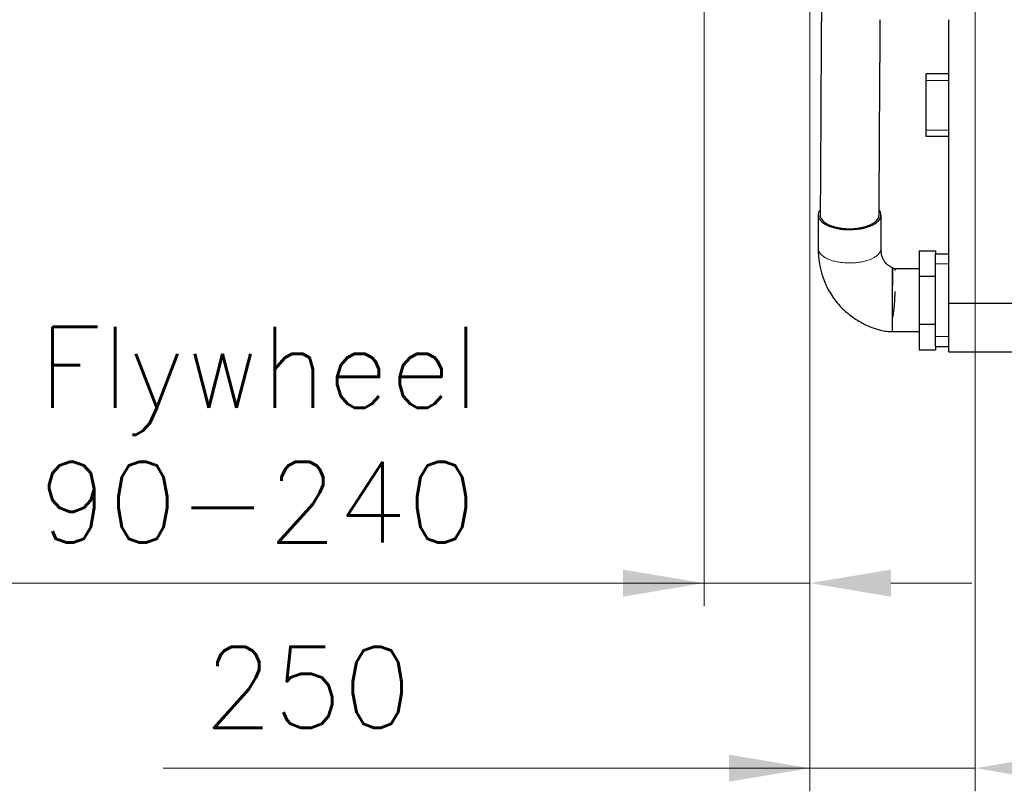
# Model space of a CAD drawing. Header units: inches. Extents: x 0 to 20790, y -12 to 14700.
# Tile 302 of 359: x 12589 to 14078, y 7972 to 9139. Entities that reach past the tile are written whole.
import ezdxf

# ---------------------------------------------------------------- set-up
doc = ezdxf.new("R2010")
doc.units = ezdxf.units.IN
doc.layers.add('1', color=7, linetype='Continuous', true_color=0xffffff)
doc.layers.add('254', color=7, linetype='Continuous', true_color=0xffffff)
doc.styles.add('latin_extended', font='simplex.shx')
doc.dimstyles.get("Standard").update_dxf_attribs({"dimtxt": 0.18, "dimasz": 0.18, "dimexe": 0.18, "dimexo": 0.0625, "dimgap": 0.09, "dimtad": 0, "dimtih": 1, "dimtoh": 1, "dimdec": 4, "dimzin": 0, "dimdsep": 46, "dimtxsty": 'Standard', "dimcen": 0.09, "dimadec": 0, "dimazin": 0, "dimtfac": 1, "dimtdec": 4, "dimtofl": 0, "dimtmove": 0, "dimatfit": 3, "dimfxl": 1, "dimtolj": 1, "dimtzin": 0, "dimarcsym": 0})

# ---------------------------------------------------------------- blocks, each defined once
blk = doc.blocks.new('_U0')
at = {"layer": '254', "color": 3, "linetype": 'Continuous', "lineweight": 13, "transparency": 16777216}
for p, q in [((13783.7, 9755), (13783.7, 7972)), ((14033.7, 9505), (14033.7, 7972)), ((13783.7, 8007), (12805.7, 8007)), ((13661.2, 8007), (13538.7, 8007)), ((14033.7, 8007), (13783.7, 8007)), ((14156.2, 8007), (14278.7, 8007))]:
    blk.add_line(p, q, dxfattribs=at)
at = {"layer": '254', "color": 3, "transparency": 16777216}
for points in [[(13661.2, 7986.5), (13661.2, 8027.4), (13783.7, 8007)], [(14156.2, 8027.4), (14156.2, 7986.5), (14033.7, 8007)]]:
    blk.add_solid(points, dxfattribs=at)
at = {"layer": 'Defpoints', "color": 0, "transparency": 16777216}
for p in [(13783.7, 9790), (14033.7, 9540), (13783.7, 8007)]:
    blk.add_point(p, dxfattribs=at)
at = {"layer": '254', "color": 2, "lineweight": 13, "transparency": 16777216, "insert": (12867, 8190.7), "char_height": 122.5, "attachment_point": 1, "style": 'latin_extended'}
blk.add_mtext('\\A1;250', dxfattribs=at)
blk = doc.blocks.new('_U3')
at = {"layer": '254', "color": 3, "linetype": 'Continuous', "lineweight": 13, "transparency": 16777216}
for p, q in [((14033.7, 9505), (14033.7, 7972)), ((19173.7, 9505), (19173.7, 7972)), ((19051.2, 8007), (14156.2, 8007))]:
    blk.add_line(p, q, dxfattribs=at)
at = {"layer": '254', "color": 3, "transparency": 16777216}
for points in [[(14156.2, 8027.4), (14156.2, 7986.5), (14033.7, 8007)], [(19051.2, 7986.5), (19051.2, 8027.4), (19173.7, 8007)]]:
    blk.add_solid(points, dxfattribs=at)
at = {"layer": 'Defpoints', "color": 0, "transparency": 16777216}
for p in [(14033.7, 9540), (19173.7, 9540), (14033.7, 8007)]:
    blk.add_point(p, dxfattribs=at)
at = {"layer": '254', "color": 2, "lineweight": 13, "transparency": 16777216, "insert": (16399.6, 8190.7), "char_height": 122.5, "attachment_point": 1, "style": 'latin_extended'}
blk.add_mtext('\\A1;5140', dxfattribs=at)
blk = doc.blocks.new('_U9')
at = {"layer": '254', "color": 3, "linetype": 'Continuous', "lineweight": 13, "transparency": 16777216}
for p, q in [((13783.7, 10241.6), (13783.7, 8252)), ((13623.7, 9755), (13623.7, 8252)), ((13623.7, 8287), (12556.2, 8287)), ((13501.2, 8287), (13378.7, 8287)), ((13783.7, 8287), (13623.7, 8287)), ((13906.2, 8287), (14028.7, 8287))]:
    blk.add_line(p, q, dxfattribs=at)
at = {"layer": '254', "color": 3, "transparency": 16777216}
for points in [[(13501.2, 8266.5), (13501.2, 8307.4), (13623.7, 8287)], [(13906.2, 8307.4), (13906.2, 8266.5), (13783.7, 8287)]]:
    blk.add_solid(points, dxfattribs=at)
at = {"layer": 'Defpoints', "color": 0, "transparency": 16777216}
for p in [(13783.7, 10276.6), (13623.7, 9790), (13623.7, 8287)]:
    blk.add_point(p, dxfattribs=at)
at = {"layer": '254', "color": 2, "lineweight": 13, "transparency": 16777216, "insert": (12617.5, 8674.9), "char_height": 122.5, "attachment_point": 1, "style": 'latin_extended'}
blk.add_mtext('\\A1;\\C2;Flywheel\\P\\C2;90-240', dxfattribs=at)

msp = doc.modelspace()

# ---------------------------------------------------------------- linework, layer by layer
at = {"layer": '1', "color": 2, "linetype": 'Continuous', "lineweight": 25}
for p, q in [((13993.74, 8710.39), (13993.74, 9139.456)), ((13959.74, 9047.458), (13959.74, 9057.458)), ((13993.74, 9057.458), (13959.74, 9057.458)), ((13959.74, 8972.458), (13959.74, 9047.458)), ((13959.74, 8962.458), (13959.74, 8972.458)), ((13993.74, 8962.458), (13959.74, 8962.458)), ((13948.74, 8789.958), (13973.74, 8789.958)), ((13948.74, 8789.958), (13948.74, 8751.222)), ((13973.74, 8789.958), (13973.74, 8784.958)), ((13973.74, 8784.958), (13993.74, 8784.958)), ((13973.74, 8769.958), (13973.74, 8784.958)), ((13973.74, 8659.958), (13973.74, 8769.958)), ((13948.74, 8751.222), (13948.74, 8678.692)), ((13948.74, 8751.222), (13973.74, 8751.222)), ((13993.74, 8636.958), (13993.74, 8710.39)), ((13993.74, 8710.39), (19173.74, 8710.39)), ((13948.74, 8678.692), (13948.74, 8639.958)), ((13948.74, 8678.692), (13973.74, 8678.692)), ((13973.74, 8644.958), (13973.74, 8659.958)), ((13948.74, 8639.958), (13973.74, 8639.958)), ((13973.74, 8644.958), (13973.74, 8639.958)), ((13973.74, 8644.958), (13993.74, 8644.958)), ((13993.74, 8636.958), (19173.74, 8636.958))]:
    msp.add_line(p, q, dxfattribs=at)
at = {"layer": '1', "color": 110, "linetype": 'Continuous', "lineweight": 13}
for p, q in [((13993.74, 9047.458), (13959.74, 9047.458)), ((13993.74, 8972.458), (13959.74, 8972.458)), ((13973.74, 8769.958), (13993.74, 8769.958)), ((13973.74, 8659.958), (13993.74, 8659.958))]:
    msp.add_line(p, q, dxfattribs=at)
at = {"layer": '1', "color": 2, "linetype": 'Continuous', "lineweight": 25}
for major_axis, ratio, start_param, end_param in [((-47.5, 0), 0.46953658, 5.94075171, 6.28318531), ((-47.5, 0), 0.46953658, 0, 1.57079633), ((44.499, -0.276), 0.47536218, 3.14178429, 3.83337646), ((-47.5, 0), 0.46953658, 1.57079633, 3.4437746)]:
    msp.add_ellipse((13843.74, 8843.956), major_axis=major_axis, ratio=ratio, start_param=start_param, end_param=end_param, dxfattribs=at)
for points, knots in [([(13801.302, 9176.957), (13801.281, 9173.678), (13800.594, 9062.765), (13799.907, 8951.851), (13799.241, 8844.216)], [0, 0, 0, 0, 0.02956267, 1, 1, 1, 1]), ([(13796.24, 8844.004), (13796.24, 8835.615), (13796.24, 8825.128), (13796.24, 8812.544), (13796.24, 8806.252), (13796.24, 8799.949), (13796.24, 8795.744), (13796.24, 8793.636)], [0, 0, 0, 0, 0.4996909, 0.62461313, 0.74953656, 0.87445955, 1, 1, 1, 1]), ([(13809.387, 8830.674), (13809.854, 8830.408), (13810.813, 8829.888), (13812.321, 8829.147), (13813.9, 8828.444), (13815.548, 8827.779), (13817.265, 8827.151), (13818.457, 8826.758), (13819.368, 8826.473), (13819.829, 8826.332), (13820.296, 8826.196), (13820.608, 8826.106), (13820.766, 8826.061), (13821.553, 8825.84), (13822.828, 8825.503), (13824.778, 8825.044), (13826.769, 8824.631), (13828.798, 8824.265), (13830.866, 8823.946), (13832.27, 8823.764), (13833.334, 8823.64), (13833.868, 8823.58), (13834.407, 8823.526), (13834.766, 8823.49), (13835.665, 8823.404), (13837.286, 8823.273), (13839.451, 8823.15), (13841.62, 8823.076), (13843.793, 8823.053), (13845.97, 8823.079), (13847.425, 8823.13), (13848.516, 8823.181), (13848.88, 8823.2), (13849.427, 8823.232), (13849.609, 8823.243), (13849.973, 8823.266), (13850.88, 8823.328), (13852.498, 8823.461), (13854.624, 8823.687), (13856.719, 8823.96), (13858.783, 8824.282), (13860.815, 8824.651), (13862.148, 8824.929), (13863.141, 8825.15), (13863.47, 8825.226), (13864.126, 8825.381), (13864.451, 8825.461), (13865.419, 8825.704), (13866.687, 8826.043), (13868.526, 8826.592), (13870.302, 8827.181), (13872.015, 8827.809), (13873.664, 8828.479), (13874.721, 8828.952), (13875.368, 8829.256), (13875.497, 8829.318), (13875.753, 8829.441), (13875.88, 8829.503), (13876.26, 8829.691), (13876.509, 8829.817), (13877.244, 8830.199), (13878.195, 8830.718), (13879.533, 8831.525), (13880.782, 8832.361), (13881.944, 8833.224), (13883.017, 8834.115), (13883.674, 8834.728), (13884.065, 8835.118), (13884.142, 8835.196), (13884.295, 8835.353), (13884.52, 8835.588), (13884.736, 8835.826), (13885.154, 8836.301), (13885.677, 8836.94), (13886.357, 8837.911), (13886.934, 8838.895), (13887.409, 8839.892), (13887.781, 8840.901), (13887.959, 8841.583), (13888.048, 8842.012), (13888.065, 8842.098), (13888.096, 8842.27), (13888.139, 8842.527), (13888.172, 8842.784), (13888.221, 8843.267), (13888.238, 8843.579), (13888.24, 8843.89)], [0, 0, 0, 0, 0.02003566, 0.04007133, 0.06010699, 0.08014265, 0.10017832, 0.12021398, 0.12021398, 0.13023181, 0.13524073, 0.13524073, 0.14024964, 0.14024964, 0.16028531, 0.18032097, 0.20035663, 0.2203923, 0.24042796, 0.26046363, 0.26046363, 0.27048146, 0.27549037, 0.27549037, 0.28049929, 0.30053495, 0.32057062, 0.34060628, 0.36064194, 0.38067761, 0.40071327, 0.40071327, 0.4107311, 0.4107311, 0.41574002, 0.41574002, 0.42074893, 0.4407846, 0.46082026, 0.48085592, 0.50089159, 0.52092725, 0.54096291, 0.54096291, 0.55098075, 0.55098075, 0.56099858, 0.56099858, 0.58103424, 0.6010699, 0.62110557, 0.64114123, 0.66117689, 0.68121256, 0.68121256, 0.68622147, 0.68622147, 0.69123039, 0.69123039, 0.70124822, 0.70124822, 0.72128389, 0.74131955, 0.76135521, 0.78139088, 0.80142654, 0.8214622, 0.8214622, 0.82647112, 0.82647112, 0.83148003, 0.84149787, 0.84149787, 0.86153353, 0.88156919, 0.90160486, 0.92164052, 0.94167618, 0.96171185, 0.96171185, 0.96672076, 0.96672076, 0.97172968, 0.98174751, 0.98174751, 1, 1, 1, 1]), ([(13796.24, 8793.636), (13796.238, 8791.41), (13796.34, 8787.016), (13796.869, 8779.317), (13798.257, 8768.477), (13801.488, 8754.343), (13807.161, 8739.097), (13815.804, 8722.713), (13826.926, 8707.951), (13839.799, 8695.726), (13850.464, 8687.759), (13859.225, 8682.354), (13867.862, 8677.816), (13878.129, 8673.375), (13889.025, 8669.96), (13899.547, 8667.902), (13905.651, 8667.494), (13908.733, 8667.458)], [0, 0, 0, 0, 0.03887748, 0.07620718, 0.13164412, 0.22181606, 0.31196503, 0.39006323, 0.51373504, 0.60259237, 0.67154163, 0.72621001, 0.76783701, 0.82864558, 0.90320155, 0.95176296, 1, 1, 1, 1]), ([(13909.523, 8763.292), (13909.477, 8763.311), (13908.892, 8763.543), (13907.98, 8763.986), (13906.121, 8765.013), (13905.098, 8765.664), (13902.476, 8767.518), (13900.232, 8769.395), (13897.563, 8772.135), (13894.757, 8775.971), (13892.774, 8780.57), (13891.495, 8786.797), (13891.188, 8791.009), (13891.24, 8793.586)], [0, 0, 0, 0, 0.00333379, 0.0427843, 0.07888803, 0.20685537, 0.25584343, 0.3201821, 0.40437275, 0.51008612, 0.66920792, 0.80118926, 1, 1, 1, 1]), ([(13912.615, 8762.187), (13912.481, 8762.231), (13912.042, 8762.376), (13911.252, 8762.639), (13910.323, 8762.969), (13909.766, 8763.192), (13909.523, 8763.292)], [0, 0, 0, 0, 0.15407634, 0.47788055, 0.77296655, 1, 1, 1, 1]), ([(13948.74, 8762.458), (13943.026, 8762.462), (13933.729, 8762.453), (13923.276, 8762.461), (13918.342, 8762.429), (13916.64, 8762.412), (13915.654, 8762.414), (13914.813, 8762.428), (13914.157, 8762.448), (13913.686, 8762.461), (13912.561, 8762.43), (13912.365, 8761.604), (13912.271, 8760.045), (13912.257, 8759.769)], [0, 0, 0, 0, 0.32751347, 0.53614987, 0.5966788, 0.61813174, 0.63622942, 0.65247254, 0.66889904, 0.68751171, 0.70975787, 0.95242253, 1, 1, 1, 1]), ([(13912.208, 8728.114), (13912.203, 8727.725), (13912.106, 8721.463), (13911.602, 8711.352), (13910.42, 8700.225), (13909.721, 8695.357), (13909.447, 8693.627)], [0, 0, 0, 0, 0.03404462, 0.54670462, 0.83549785, 1, 1, 1, 1]), ([(13908.733, 8667.458), (13912.069, 8667.458), (13918.738, 8667.458), (13932.073, 8667.458), (13942.073, 8667.458), (13948.74, 8667.458)], [0, 0, 0, 0, 0.25012896, 0.50008617, 1, 1, 1, 1])]:
    msp.add_open_spline(points, degree=3, knots=knots, dxfattribs=at)
for points, degree in [([(13888.239, 8843.695), (13888.85, 8942.283), (13889.46, 9040.871), (13890.071, 9139.459)], 3), ([(13891.24, 8793.586), (13891.24, 8818.747), (13891.24, 8843.907)], 2), ([(13909.447, 8693.627), (13909.128, 8691.391), (13908.763, 8689.402)], 2)]:
    msp.add_open_spline(points, degree=degree, dxfattribs=at)
at = {"layer": '1', "color": 110, "linetype": 'Continuous', "lineweight": 13}
msp.add_rational_spline([(13796.24, 8793.635), (13796.22, 8787.9), (13800.352, 8782.093), (13808.849, 8777.696), (13831.613, 8770.658), (13854.86, 8768.191), (13874.151, 8774.769), (13886.874, 8783.829), (13889.723, 8786.821), (13891.226, 8790.16), (13891.24, 8793.585)], [0.997393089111, 0.991080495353, 0.994000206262, 1.01661171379, 1.01661171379, 0.958470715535, 1.01661171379, 1.01661171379, 1.00838103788, 1.00121006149, 0.997398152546], degree=4, knots=[0, 0, 0, 0, 0, 0.31183199, 0.31183199, 0.31183199, 0.81186324, 0.81186324, 0.81186324, 1, 1, 1, 1, 1], dxfattribs=at)
at = {"layer": '1', "color": 2, "linetype": 'Continuous', "lineweight": 25}
msp.add_rational_spline([(13908.733, 8667.458), (13908.726, 8667.444), (13908.72, 8672.301), (13908.718, 8682.557), (13908.719, 8707.482), (13908.726, 8731.122), (13908.74, 8749.011), (13908.762, 8764.781), (13908.776, 8767.843), (13908.78, 8752.088), (13908.78, 8737.261)], [1.00014870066, 0.990807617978, 0.989648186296, 1.01661171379, 1.01661171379, 0.958470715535, 1.01661171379, 1.01661171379, 0.958470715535, 1.01661171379, 1.01661171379], degree=4, knots=[0, 0, 0, 0, 0, 0.2540097, 0.2540097, 0.2540097, 0.62700485, 0.62700485, 0.62700485, 1, 1, 1, 1, 1], dxfattribs=at)

# ---------------------------------------------------------------- dimensions: what is measured, and where the dimension line sits
at = {"layer": '254', "color": 2, "linetype": 'Continuous', "lineweight": 13}
dim = msp.add_linear_dim(base=(13623.74, 8286.958), p1=(13783.74, 10276.58), p2=(13623.74, 9789.958), text='\\C2;Flywheel\\P\\C2;90-240', dimstyle='Standard', override={"dimscale": 35, "dimtxt": 3.5, "dimasz": 3.5, "dimexe": 1, "dimexo": 1, "dimgap": 1.75, "dimtad": 1, "dimtih": 1, "dimtoh": 0, "dimdec": 2, "dimlfac": 0.028571, "dimzin": 8, "dimdsep": 46, "dimlunit": 2, "dimpost": '', "dimtxsty": 'latin_extended', "dimsah": 1, "dimse1": 0, "dimse2": 0, "dimsd1": 0, "dimsd2": 0, "dimclrd": 3, "dimclre": 3, "dimclrt": 2, "dimtol": 0, "dimtm": -0.1, "dimtfac": 0.714286, "dimtdec": 3, "dimtofl": 1, "dimtmove": 0, "dimtzin": 8, "dimlwd": 13, "dimlwe": 13}, dxfattribs=at)
dim.commit()
dim.dimension.update_dxf_attribs({"geometry": '_U9', "text_midpoint": (12967.49, 8286.958), "dimtype": 160})
for base, p1, p2, picture, middle in [((13783.74, 8006.958), (14033.74, 9539.958), (13783.74, 9789.958), '_U0', (13024.484, 8006.958)), ((14033.74, 8006.958), (19173.74, 9539.958), (14033.74, 9539.958), '_U3', (16603.74, 8006.958))]:
    dim = msp.add_linear_dim(base=base, p1=p1, p2=p2, dimstyle='Standard', override={"dimscale": 35, "dimtxt": 3.5, "dimasz": 3.5, "dimexe": 1, "dimexo": 1, "dimgap": 1.75, "dimtad": 1, "dimtih": 1, "dimtoh": 0, "dimdec": 2, "dimlfac": 1, "dimzin": 8, "dimdsep": 46, "dimlunit": 2, "dimtxsty": 'latin_extended', "dimsah": 1, "dimse1": 0, "dimse2": 0, "dimsd1": 0, "dimsd2": 0, "dimclrd": 3, "dimclre": 3, "dimclrt": 2, "dimtol": 0, "dimtm": -0.1, "dimtfac": 0.714286, "dimtdec": 3, "dimtofl": 1, "dimtmove": 0, "dimtzin": 8, "dimlwd": 13, "dimlwe": 13}, dxfattribs=at)
    dim.commit()
    dim.dimension.update_dxf_attribs({"geometry": picture, "text_midpoint": middle, "dimtype": 160})

doc.saveas('drawing.dxf')
